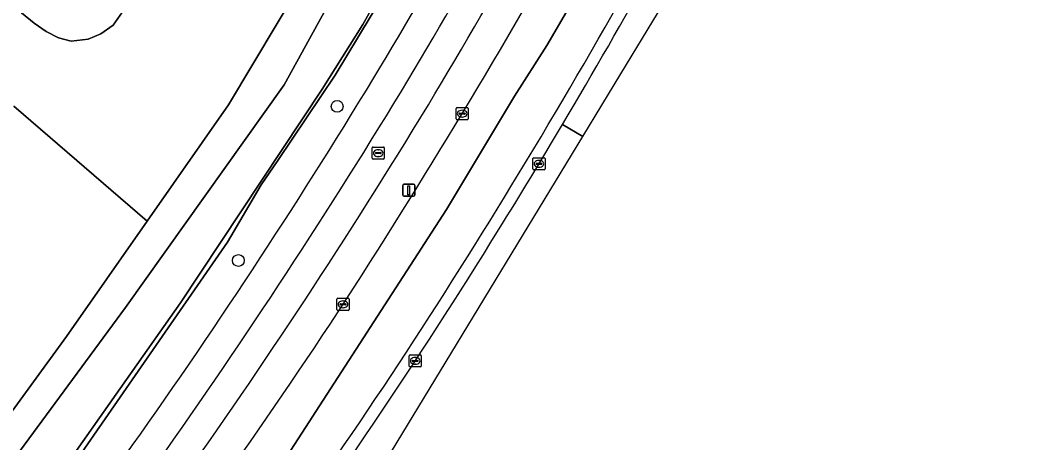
# Model space of a CAD drawing. Extents: x 162073 to 163043, y 381818 to 382561.
# Drawn here: x 162909.8 to 162992.6, y 382192.3 to 382227.2 of the extents above; entities that cross this region are included whole.
import ezdxf

# ---------------------------------------------------------------- set-up
doc = ezdxf.new("R2010")
doc.units = 0
for name, color, linetype in [('IMGEO_Berm_gesloten', 7, 'Continuous'), ('IMGEO_Berm_groen', 7, 'Continuous'), ('IMGEO_Boom', 7, 'Continuous'), ('IMGEO_Fietspad_gesloten', 7, 'Continuous'), ('IMGEO_Kolk', 7, 'Continuous'), ('IMGEO_Lichtmast', 7, 'Continuous'), ('IMGEO_Loofbos', 7, 'Continuous'), ('IMGEO_Oever', 7, 'Continuous'), ('IMGEO_Rijbaan_regionaal_gesloten', 7, 'Continuous'), ('IMGEO_Rioolput', 7, 'Continuous'), ('IMGEO_Voetpad_gesloten', 7, 'Continuous'), ('IMGEO_Voetpad_open', 7, 'Continuous'), ('IMGEO_Waterloop', 7, 'Continuous')]:
    doc.layers.add(name, color=color, linetype=linetype)

msp = doc.modelspace()

# ---------------------------------------------------------------- linework, layer by layer
at = {"layer": 'IMGEO_Berm_gesloten'}
for centre, radius, start, end in [((162494.456, 382491.881), 535.194, 329.28756, 332.4955), ((162490.418, 382494.193), 538.843, 326.88042, 330.83998), ((162499.394, 382488.836), 529.392, 328.19691, 329.29797), ((162535.659, 382465.619), 486.337, 323.80477, 328.26989), ((162512.927, 382481.882), 513.269, 322.54532, 326.65848)]:
    msp.add_arc(centre, radius, start, end, dxfattribs=at)
at = {"layer": 'IMGEO_Berm_groen'}
msp.add_lwpolyline([(163009.463, 382441.916), (163003.169, 382405.357), (162992.284, 382357.026), (162984.389, 382328.919), (162975.788, 382304.752), (162968.808, 382286.538), (162960.761, 382268.931), (162951.471, 382250), (162946.499, 382240.293), (162935.836, 382222.613), (162931.089, 382215.57), (162929.737, 382213.563), (162926.945, 382208.831), (162905.804, 382178.355)], dxfattribs=at)
for centre, radius, start, end in [((162510.599, 382481.245), 500.549, 328.85759, 332.48483), ((162490.052, 382492.111), 528.766, 329.04704, 332.7496), ((162458.649, 382513.435), 569.426, 326.85292, 330.75417), ((162499.425, 382489.555), 514.412, 324.53809, 328.7091), ((162489.506, 382496.408), 531.455, 324.58313, 328.68002), ((162507.993, 382485.956), 513.103, 322.22896, 326.40917)]:
    msp.add_arc(centre, radius, start, end, dxfattribs=at)
at = {"layer": 'IMGEO_Boom'}
for centre in [(162935.993, 382220.035), (162927.842, 382207.329)]:
    msp.add_circle(centre, 0.489, dxfattribs=at)
at = {"layer": 'IMGEO_Fietspad_gesloten'}
for centre, radius, start, end in [((162485.247, 382494.9), 531.831, 329.03621, 332.58161), ((162490.052, 382492.111), 528.766, 329.04704, 332.7496), ((162479.95, 382502.523), 540.308, 324.62061, 328.63203), ((162489.506, 382496.408), 531.455, 324.58313, 328.68002)]:
    msp.add_arc(centre, radius, start, end, dxfattribs=at)
at = {"layer": 'IMGEO_Kolk'}
for p, q in [((162945.806, 382219.011), (162945.806, 382219.863)), ((162945.881, 382219.937), (162946.733, 382219.937)), ((162946.807, 382219.863), (162946.807, 382219.011)), ((162946.733, 382218.937), (162945.881, 382218.937)), ((162946.065, 382219.431), (162946.065, 382219.443)), ((162946.503, 382219.394), (162946.105, 382219.394)), ((162946.108, 382219.48), (162946.506, 382219.48)), ((162946.317, 382219.157), (162946.292, 382219.157)), ((162946.294, 382219.717), (162946.319, 382219.717)), ((162946.549, 382219.443), (162946.549, 382219.431)), ((162952.14, 382214.873), (162952.14, 382215.725)), ((162952.215, 382215.799), (162953.067, 382215.799)), ((162953.141, 382215.725), (162953.141, 382214.873)), ((162953.067, 382214.799), (162952.215, 382214.799)), ((162952.399, 382215.293), (162952.399, 382215.305)), ((162952.837, 382215.256), (162952.439, 382215.256)), ((162952.442, 382215.342), (162952.84, 382215.342)), ((162952.651, 382215.019), (162952.626, 382215.019)), ((162952.628, 382215.579), (162952.653, 382215.579)), ((162952.883, 382215.305), (162952.883, 382215.293)), ((162935.974, 382203.288), (162935.974, 382204.14)), ((162936.049, 382204.214), (162936.901, 382204.214)), ((162936.975, 382204.14), (162936.975, 382203.288)), ((162936.901, 382203.214), (162936.049, 382203.214)), ((162936.233, 382203.708), (162936.233, 382203.72)), ((162936.671, 382203.671), (162936.273, 382203.671)), ((162936.276, 382203.757), (162936.674, 382203.757)), ((162936.485, 382203.434), (162936.46, 382203.434)), ((162936.462, 382203.994), (162936.487, 382203.994)), ((162936.717, 382203.72), (162936.717, 382203.708)), ((162941.932, 382198.627), (162941.932, 382199.479)), ((162942.007, 382199.553), (162942.859, 382199.553)), ((162942.191, 382199.047), (162942.191, 382199.059)), ((162942.234, 382199.096), (162942.632, 382199.096)), ((162942.42, 382199.333), (162942.445, 382199.333)), ((162942.675, 382199.059), (162942.675, 382199.047)), ((162942.933, 382199.479), (162942.933, 382198.627)), ((162942.859, 382198.553), (162942.007, 382198.553)), ((162942.629, 382199.01), (162942.231, 382199.01)), ((162942.443, 382198.773), (162942.418, 382198.773))]:
    msp.add_line(p, q, dxfattribs=at)
for points in [[(162945.806, 382219.011), (162945.806, 382219.863)], [(162945.881, 382219.937), (162946.733, 382219.937)], [(162946.807, 382219.863), (162946.807, 382219.011)], [(162946.733, 382218.937), (162945.881, 382218.937)], [(162952.14, 382214.873), (162952.14, 382215.725)], [(162952.215, 382215.799), (162953.067, 382215.799)], [(162953.141, 382215.725), (162953.141, 382214.873)], [(162953.067, 382214.799), (162952.215, 382214.799)], [(162935.974, 382203.288), (162935.974, 382204.14)], [(162936.049, 382204.214), (162936.901, 382204.214)], [(162936.975, 382204.14), (162936.975, 382203.288)], [(162936.901, 382203.214), (162936.049, 382203.214)], [(162941.932, 382198.627), (162941.932, 382199.479)], [(162942.007, 382199.553), (162942.859, 382199.553)], [(162942.933, 382199.479), (162942.933, 382198.627)], [(162942.859, 382198.553), (162942.007, 382198.553)]]:
    msp.add_lwpolyline(points, dxfattribs=at)
for centre, radius, start, end in [((162945.883, 382219.861), 0.0765, 91.55205, 178.44795), ((162945.883, 382219.861), 0.0765, 91.55205, 178.44795), ((162946.731, 382219.861), 0.0765, 1.55205, 88.44795), ((162946.731, 382219.861), 0.0765, 1.55205, 88.44795), ((162945.883, 382219.013), 0.0765, 181.55205, 268.44795), ((162945.883, 382219.013), 0.0765, 181.55205, 268.44795), ((162946.105, 382219.44), 0.0403, 85.87752, 175.75265), ((162946.102, 382219.43), 0.0366, 178.93798, 274.71019), ((162946.506, 382219.437), 0.043, 264.86636, 352.45326), ((162946.51, 382219.442), 0.0386, 1.73085, 96.63898), ((162946.731, 382219.013), 0.0765, 271.55205, 358.44795), ((162946.731, 382219.013), 0.0765, 271.55205, 358.44795), ((162952.217, 382215.723), 0.0765, 91.55205, 178.44795), ((162952.217, 382215.723), 0.0765, 91.55205, 178.44795), ((162953.065, 382215.723), 0.0765, 1.55205, 88.44795), ((162953.065, 382215.723), 0.0765, 1.55205, 88.44795), ((162952.217, 382214.875), 0.0765, 181.55205, 268.44795), ((162952.217, 382214.875), 0.0765, 181.55205, 268.44795), ((162952.439, 382215.302), 0.0403, 85.87752, 175.75265), ((162952.436, 382215.292), 0.0366, 178.93798, 274.71019), ((162952.84, 382215.299), 0.043, 264.86636, 352.45326), ((162952.844, 382215.304), 0.0386, 1.73085, 96.63898), ((162953.065, 382214.875), 0.0765, 271.55205, 358.44795), ((162953.065, 382214.875), 0.0765, 271.55205, 358.44795), ((162936.051, 382204.138), 0.0765, 91.55205, 178.44795), ((162936.051, 382204.138), 0.0765, 91.55205, 178.44795), ((162936.899, 382204.138), 0.0765, 1.55205, 88.44795), ((162936.899, 382204.138), 0.0765, 1.55205, 88.44795), ((162936.051, 382203.29), 0.0765, 181.55205, 268.44795), ((162936.051, 382203.29), 0.0765, 181.55205, 268.44795), ((162936.273, 382203.717), 0.0403, 85.87752, 175.75265), ((162936.27, 382203.707), 0.0366, 178.93798, 274.71019), ((162936.674, 382203.714), 0.043, 264.86636, 352.45326), ((162936.678, 382203.719), 0.0386, 1.73085, 96.63898), ((162936.899, 382203.29), 0.0765, 271.55205, 358.44795), ((162936.899, 382203.29), 0.0765, 271.55205, 358.44795), ((162942.009, 382199.477), 0.0765, 91.55205, 178.44795), ((162942.009, 382199.477), 0.0765, 91.55205, 178.44795), ((162942.231, 382199.056), 0.0403, 85.87752, 175.75265), ((162942.636, 382199.058), 0.0386, 1.73085, 96.63898), ((162942.857, 382199.477), 0.0765, 1.55205, 88.44795), ((162942.857, 382199.477), 0.0765, 1.55205, 88.44795), ((162942.009, 382198.629), 0.0765, 181.55205, 268.44795), ((162942.009, 382198.629), 0.0765, 181.55205, 268.44795), ((162942.228, 382199.046), 0.0366, 178.93798, 274.71019), ((162942.632, 382199.053), 0.043, 264.86636, 352.45326), ((162942.857, 382198.629), 0.0765, 271.55205, 358.44795), ((162942.857, 382198.629), 0.0765, 271.55205, 358.44795)]:
    msp.add_arc(centre, radius, start, end, dxfattribs=at)
for centre, major_axis, ratio, start_param, end_param in [((162946.293, 382219.437), (-0.387, 0.002), 0.722429, 4.712389, 7.853982), ((162946.318, 382219.437), (-0.39, 0.002), 0.717154, 1.570796, 4.712389), ((162952.627, 382215.299), (-0.387, 0.002), 0.722429, 4.712389, 7.853982), ((162952.652, 382215.299), (-0.39, 0.002), 0.717154, 1.570796, 4.712389), ((162936.461, 382203.714), (-0.387, 0.002), 0.722429, 4.712389, 7.853982), ((162936.486, 382203.714), (-0.39, 0.002), 0.717154, 1.570796, 4.712389), ((162942.419, 382199.053), (-0.387, 0.002), 0.722429, 4.712389, 7.853982), ((162942.444, 382199.053), (-0.39, 0.002), 0.717154, 1.570796, 4.712389)]:
    msp.add_ellipse(centre, major_axis=major_axis, ratio=ratio, start_param=start_param, end_param=end_param, dxfattribs=at)
at = {"layer": 'IMGEO_Lichtmast'}
for p, q in [((162941.401, 382212.721), (162941.401, 382213.521)), ((162941.401, 382213.521), (162941.401, 382212.721)), ((162941.501, 382213.621), (162942.291, 382213.621)), ((162942.291, 382213.621), (162941.501, 382213.621)), ((162942.391, 382213.521), (162942.391, 382212.721)), ((162942.391, 382212.721), (162942.391, 382213.521)), ((162942.291, 382212.621), (162941.501, 382212.621)), ((162941.501, 382212.621), (162942.291, 382212.621))]:
    msp.add_line(p, q, dxfattribs=at)
msp.add_lwpolyline([(162941.821, 382213.496), (162941.971, 382213.496), (162941.971, 382212.746), (162941.821, 382212.746), (162941.821, 382213.496)], dxfattribs=at)
for centre, start, end in [((162941.501, 382213.521), 90, 180), ((162941.501, 382213.521), 90, 180), ((162942.291, 382213.521), 0, 90), ((162942.291, 382213.521), 360, 90), ((162941.501, 382212.721), 180, 270), ((162941.501, 382212.721), 180, 270), ((162942.291, 382212.721), 270, 0), ((162942.291, 382212.721), 270, 0)]:
    msp.add_arc(centre, 0.1, start, end, dxfattribs=at)
at = {"layer": 'IMGEO_Loofbos'}
for points in [[(162954.336, 382301.333), (162950.188, 382289.937), (162946.45, 382280.477), (162943.841, 382275.385), (162942.674, 382273.026), (162942.147, 382271.639), (162939.806, 382263.419), (162938.848, 382261.325), (162936.566, 382257.056), (162932.29, 382250.241), (162926.116, 382240.434), (162921.441, 382232.889), (162918.273, 382227.835), (162917.51, 382226.725), (162916.482, 382226.01), (162915.456, 382225.571), (162914.04, 382225.405), (162913.011, 382225.687), (162911.98, 382226.205), (162910.983, 382226.885), (162909.944, 382227.754), (162909.238, 382228.435)], [(162909.319, 382220.059), (162920.308, 382210.566), (162927.039, 382220.169), (162941.092, 382243.667), (162944.627, 382250), (162956.799, 382274.275), (162963.955, 382290.894)], [(162904.582, 382188.642), (162913.654, 382201.075), (162920.308, 382210.566), (162909.319, 382220.059)]]:
    msp.add_lwpolyline(points, dxfattribs=at)
at = {"layer": 'IMGEO_Oever'}
for points in [[(162892.722, 382168.464), (162918.54, 382203.454), (162931.618, 382221.798), (162955.992, 382266.044), (162969.325, 382297.636), (162974.421, 382310.46), (162988.433, 382357.849), (162995.227, 382387.912), (163000.068, 382413.008), (163000.875, 382419.675), (163000.196, 382423.666), (162998.667, 382428.337), (162994.251, 382448.974)], [(163008.773, 382448.889), (163008.614, 382441.447), (163001.225, 382400.343), (162989.378, 382348.581), (162985.811, 382335.46), (162984.75, 382331.723), (162975.992, 382306.224), (162975.365, 382304.579), (162961.799, 382271.914), (162959.187, 382266.607), (162950.695, 382249.292), (162938.115, 382226.798), (162934.76, 382221.447), (162923.062, 382203.846), (162910.026, 382185.333)], [(162827.052, 382100.158), (162834.001, 382104.842), (162837.2, 382107.28), (162849.38, 382117.57), (162857.282, 382124.933), (162872.251, 382139.718), (162883.668, 382152.294), (162899.535, 382170.594), (162905.804, 382178.355), (162926.945, 382208.831), (162929.737, 382213.563), (162931.089, 382215.57), (162935.836, 382222.613), (162946.499, 382240.293), (162951.471, 382250), (162960.761, 382268.931), (162968.808, 382286.538), (162975.788, 382304.752), (162984.389, 382328.919), (162992.284, 382357.026), (163003.169, 382405.357), (163009.463, 382441.916)], [(162998.355, 382413.783), (162989.459, 382370.819), (162986.049, 382356.464), (162982.193, 382343.106), (162976.764, 382325.307), (162969.218, 382303.881), (162963.955, 382290.894), (162956.799, 382274.275), (162944.627, 382250), (162941.092, 382243.667), (162927.039, 382220.169), (162920.308, 382210.566), (162913.654, 382201.075), (162904.582, 382188.642), (162891.22, 382171.7), (162879.767, 382158.337), (162866.744, 382144.32), (162846.879, 382124.841), (162835.948, 382115.508), (162816.441, 382100.26), (162816.03, 382099.774)]]:
    msp.add_lwpolyline(points, dxfattribs=at)
at = {"layer": 'IMGEO_Rijbaan_regionaal_gesloten'}
for points in [[(162956.261, 382217.556), (162959.404, 382222.731), (162963.365, 382229.253), (162982.804, 382270.096), (163002.164, 382316.367), (163021.987, 382400.242), (163034.29, 382443.535), (163032.875, 382443.8), (163030.371, 382435.334), (163023.486, 382412.136), (163021.972, 382406.58)], [(162840.423, 382093.252), (162854.511, 382103.901), (162863.403, 382111.857), (162872.356, 382120.125), (162896.213, 382145.182), (162923.106, 382179.072), (162927.489, 382185.148), (162931.872, 382191.224), (162945.021, 382211.521), (162947.824, 382216.194), (162950.626, 382220.866), (162953.287, 382225.051), (162958.2, 382233.459), (162955.491, 382235.237)], [(162960.969, 382231.641), (162958.2, 382233.459), (162953.287, 382225.051), (162950.626, 382220.866), (162947.824, 382216.194), (162945.021, 382211.521), (162931.872, 382191.224)], [(162818.948, 382062.362), (162831.183, 382071.978), (162836.558, 382077.069), (162869.534, 382108.305), (162905.886, 382147.567), (162937.76, 382187.092), (162956.261, 382217.556), (162954.584, 382218.542)], [(162954.584, 382218.542), (162956.261, 382217.556)]]:
    msp.add_lwpolyline(points, dxfattribs=at)
for centre, radius, start, end in [((162494.456, 382491.881), 535.194, 329.28756, 332.4955), ((162458.649, 382513.435), 569.426, 326.85292, 330.75417), ((162490.418, 382494.193), 538.843, 326.88042, 330.83998), ((162499.394, 382488.836), 529.392, 328.19691, 329.29797), ((162535.659, 382465.619), 486.337, 323.80477, 328.26989), ((162507.993, 382485.956), 513.103, 322.22896, 326.40917), ((162512.927, 382481.882), 513.269, 322.54532, 326.65848)]:
    msp.add_arc(centre, radius, start, end, dxfattribs=at)
at = {"layer": 'IMGEO_Rioolput'}
for p, q in [((162938.883, 382215.758), (162938.883, 382216.61)), ((162938.958, 382216.684), (162939.81, 382216.684)), ((162939.371, 382216.464), (162939.396, 382216.464)), ((162939.884, 382216.61), (162939.884, 382215.758)), ((162939.81, 382215.684), (162938.958, 382215.684)), ((162939.142, 382216.178), (162939.142, 382216.19)), ((162939.58, 382216.141), (162939.182, 382216.141)), ((162939.185, 382216.227), (162939.583, 382216.227)), ((162939.394, 382215.904), (162939.369, 382215.904)), ((162939.626, 382216.19), (162939.626, 382216.178))]:
    msp.add_line(p, q, dxfattribs=at)
for points in [[(162938.883, 382215.758), (162938.883, 382216.61)], [(162938.958, 382216.684), (162939.81, 382216.684)], [(162939.884, 382216.61), (162939.884, 382215.758)], [(162939.81, 382215.684), (162938.958, 382215.684)]]:
    msp.add_lwpolyline(points, dxfattribs=at)
for centre, radius, start, end in [((162938.96, 382216.608), 0.0765, 91.55205, 178.44795), ((162938.96, 382216.608), 0.0765, 91.55205, 178.44795), ((162939.808, 382216.608), 0.0765, 1.55205, 88.44795), ((162939.808, 382216.608), 0.0765, 1.55205, 88.44795), ((162938.96, 382215.76), 0.0765, 181.55205, 268.44795), ((162938.96, 382215.76), 0.0765, 181.55205, 268.44795), ((162939.182, 382216.187), 0.0403, 85.87752, 175.75265), ((162939.179, 382216.177), 0.0366, 178.93798, 274.71019), ((162939.583, 382216.184), 0.043, 264.86636, 352.45326), ((162939.587, 382216.189), 0.0386, 1.73085, 96.63898), ((162939.808, 382215.76), 0.0765, 271.55205, 358.44795), ((162939.808, 382215.76), 0.0765, 271.55205, 358.44795)]:
    msp.add_arc(centre, radius, start, end, dxfattribs=at)
for centre, major_axis, ratio, start_param, end_param in [((162939.37, 382216.184), (-0.387, 0.002), 0.722429, 4.712389, 7.853982), ((162939.395, 382216.184), (-0.39, 0.002), 0.717154, 1.570796, 4.712389)]:
    msp.add_ellipse(centre, major_axis=major_axis, ratio=ratio, start_param=start_param, end_param=end_param, dxfattribs=at)
at = {"layer": 'IMGEO_Voetpad_gesloten'}
msp.add_lwpolyline([(162909.238, 382228.435), (162909.944, 382227.754), (162910.983, 382226.885), (162911.98, 382226.205), (162913.011, 382225.687), (162914.04, 382225.405), (162915.456, 382225.571), (162916.482, 382226.01), (162917.51, 382226.725), (162918.273, 382227.835), (162921.441, 382232.889), (162926.116, 382240.434), (162932.29, 382250.241), (162936.566, 382257.056), (162938.848, 382261.325), (162939.806, 382263.419), (162942.147, 382271.639), (162942.674, 382273.026), (162943.841, 382275.385), (162946.45, 382280.477), (162950.188, 382289.937), (162954.336, 382301.333)], dxfattribs=at)
at = {"layer": 'IMGEO_Voetpad_open'}
for centre, radius, start, end in [((162510.599, 382481.245), 500.549, 328.85759, 332.48483), ((162485.247, 382494.9), 531.831, 329.03621, 332.58161), ((162499.425, 382489.555), 514.412, 324.53809, 328.7091), ((162479.95, 382502.523), 540.308, 324.62061, 328.63203)]:
    msp.add_arc(centre, radius, start, end, dxfattribs=at)
at = {"layer": 'IMGEO_Waterloop'}
for points in [[(162994.251, 382448.974), (162998.667, 382428.337), (163000.196, 382423.666), (163000.875, 382419.675), (163000.068, 382413.008), (162995.227, 382387.912), (162988.433, 382357.849), (162974.421, 382310.46), (162969.325, 382297.636), (162955.992, 382266.044), (162931.618, 382221.798), (162918.54, 382203.454), (162892.722, 382168.464)], [(162910.026, 382185.333), (162923.062, 382203.846), (162934.76, 382221.447), (162938.115, 382226.798), (162950.695, 382249.292), (162959.187, 382266.607), (162961.799, 382271.914), (162975.365, 382304.579), (162975.992, 382306.224), (162984.75, 382331.723), (162985.811, 382335.46), (162989.378, 382348.581), (163001.225, 382400.343), (163008.614, 382441.447), (163008.773, 382448.889)]]:
    msp.add_lwpolyline(points, dxfattribs=at)

doc.saveas('drawing.dxf')
